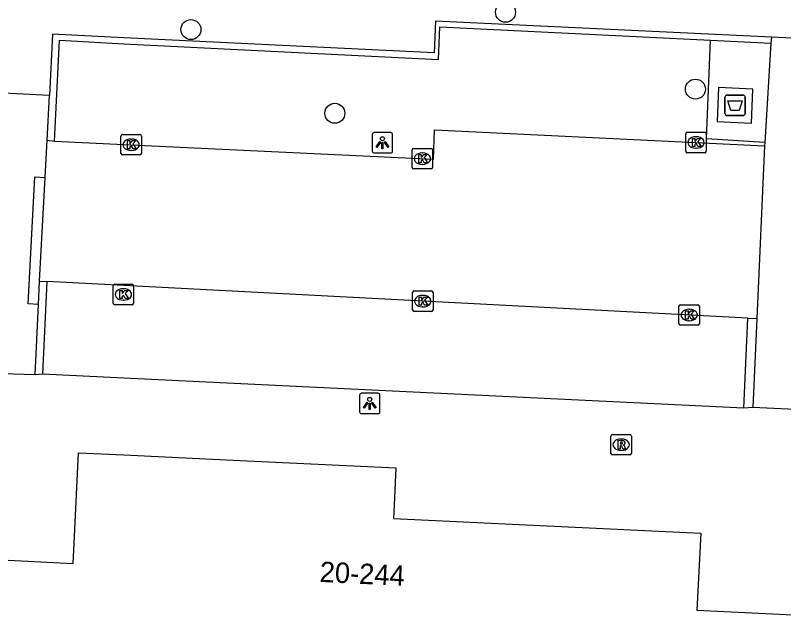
# Model space of a CAD drawing. Extents: x 162990 to 165007, y 383433 to 384336.
# Drawn here: x 164494.7 to 164532.3, y 384014.69 to 384044.09 of the extents above; entities that cross this region are included whole.
import ezdxf

# ---------------------------------------------------------------- set-up
doc = ezdxf.new("R2010")
doc.units = 0
for name, color, linetype in [('IMGEO_Afval_apart_plaats', 7, 'Continuous'), ('IMGEO_Boom', 7, 'Continuous'), ('IMGEO_Kolk', 7, 'Continuous'), ('IMGEO_Lichtpunt', 7, 'Continuous'), ('IMGEO_Muur', 7, 'Continuous'), ('IMGEO_Pand', 7, 'Continuous'), ('IMGEO_Pand_nummerreeks', 7, 'Continuous'), ('IMGEO_Rijbaan_lokaal_open', 7, 'Continuous'), ('IMGEO_Rioolput', 7, 'Continuous'), ('IMGEO_Voetpad_gesloten', 7, 'Continuous'), ('IMGEO_Voetpad_open', 7, 'Continuous')]:
    doc.layers.add(name, color=color, linetype=linetype)

msp = doc.modelspace()

# ---------------------------------------------------------------- linework, layer by layer
at = {"layer": 'IMGEO_Afval_apart_plaats'}
for p, q in [((164529.424, 384039.285), (164529.424, 384040.085)), ((164529.424, 384040.085), (164529.424, 384039.285)), ((164529.524, 384040.185), (164530.314, 384040.185)), ((164530.314, 384040.185), (164529.524, 384040.185)), ((164530.414, 384040.085), (164530.414, 384039.285)), ((164530.414, 384039.285), (164530.414, 384040.085)), ((164530.314, 384039.185), (164529.524, 384039.185)), ((164529.524, 384039.185), (164530.314, 384039.185))]:
    msp.add_line(p, q, dxfattribs=at)
msp.add_lwpolyline([(164529.567, 384039.899), (164530.271, 384039.899), (164530.122, 384039.429), (164529.716, 384039.429), (164529.567, 384039.899)], dxfattribs=at)
for centre, start, end in [((164529.524, 384040.085), 90, 180), ((164529.524, 384040.085), 90, 180), ((164530.314, 384040.085), 0, 90), ((164530.314, 384040.085), 360, 90), ((164529.524, 384039.285), 180, 270), ((164529.524, 384039.285), 180, 270), ((164530.314, 384039.285), 270, 0), ((164530.314, 384039.285), 270, 0)]:
    msp.add_arc(centre, 0.1, start, end, dxfattribs=at)
at = {"layer": 'IMGEO_Boom'}
for centre in [(164518.686, 384044.241), (164503.288, 384043.393), (164527.98, 384040.477), (164510.333, 384039.293)]:
    msp.add_circle(centre, 0.489, dxfattribs=at)
at = {"layer": 'IMGEO_Kolk'}
for p, q in [((164499.861, 384037.328), (164499.861, 384038.18)), ((164499.936, 384038.254), (164500.788, 384038.254)), ((164500.862, 384038.18), (164500.862, 384037.328)), ((164527.508, 384037.439), (164527.508, 384038.291)), ((164527.583, 384038.365), (164528.435, 384038.365)), ((164527.996, 384038.145), (164528.021, 384038.145)), ((164528.509, 384038.291), (164528.509, 384037.439)), ((164500.349, 384038.034), (164500.374, 384038.034)), ((164500.372, 384037.474), (164500.347, 384037.474)), ((164514.117, 384036.646), (164514.117, 384037.498)), ((164514.192, 384037.572), (164515.044, 384037.572)), ((164515.118, 384037.498), (164515.118, 384036.646)), ((164528.019, 384037.585), (164527.994, 384037.585)), ((164500.788, 384037.254), (164499.936, 384037.254)), ((164514.605, 384037.352), (164514.63, 384037.352)), ((164528.435, 384037.365), (164527.583, 384037.365)), ((164514.628, 384036.792), (164514.603, 384036.792)), ((164515.044, 384036.572), (164514.192, 384036.572)), ((164499.483, 384029.995), (164499.483, 384030.847)), ((164499.558, 384030.921), (164500.41, 384030.921)), ((164499.971, 384030.701), (164499.996, 384030.701)), ((164500.484, 384030.847), (164500.484, 384029.995)), ((164514.135, 384029.668), (164514.135, 384030.52)), ((164514.21, 384030.594), (164515.062, 384030.594)), ((164514.623, 384030.374), (164514.648, 384030.374)), ((164515.136, 384030.52), (164515.136, 384029.668)), ((164500.41, 384029.921), (164499.558, 384029.921)), ((164499.994, 384030.141), (164499.969, 384030.141)), ((164527.249, 384029.915), (164528.101, 384029.915)), ((164515.062, 384029.594), (164514.21, 384029.594)), ((164514.646, 384029.814), (164514.621, 384029.814)), ((164527.174, 384028.989), (164527.174, 384029.841)), ((164527.662, 384029.695), (164527.687, 384029.695)), ((164528.175, 384029.841), (164528.175, 384028.989)), ((164527.685, 384029.135), (164527.66, 384029.135)), ((164528.101, 384028.915), (164527.249, 384028.915))]:
    msp.add_line(p, q, dxfattribs=at)
for points in [[(164499.861, 384037.328), (164499.861, 384038.18)], [(164499.936, 384038.254), (164500.788, 384038.254)], [(164500.862, 384038.18), (164500.862, 384037.328)], [(164527.508, 384037.439), (164527.508, 384038.291)], [(164527.583, 384038.365), (164528.435, 384038.365)], [(164528.509, 384038.291), (164528.509, 384037.439)], [(164500.182, 384037.954), (164500.305, 384037.954), (164500.305, 384037.803), (164500.435, 384037.954), (164500.599, 384037.954), (164500.453, 384037.803), (164500.606, 384037.554), (164500.454, 384037.554), (164500.369, 384037.718), (164500.305, 384037.651), (164500.305, 384037.554), (164500.182, 384037.554), (164500.182, 384037.954)], [(164527.829, 384038.065), (164527.952, 384038.065), (164527.952, 384037.914), (164528.082, 384038.065), (164528.246, 384038.065), (164528.1, 384037.914), (164528.253, 384037.665), (164528.101, 384037.665), (164528.016, 384037.829), (164527.952, 384037.762), (164527.952, 384037.665), (164527.829, 384037.665), (164527.829, 384038.065)], [(164514.117, 384036.646), (164514.117, 384037.498)], [(164514.192, 384037.572), (164515.044, 384037.572)], [(164515.118, 384037.498), (164515.118, 384036.646)], [(164500.788, 384037.254), (164499.936, 384037.254)], [(164514.438, 384037.272), (164514.561, 384037.272), (164514.561, 384037.121), (164514.691, 384037.272), (164514.855, 384037.272), (164514.709, 384037.121), (164514.862, 384036.872), (164514.71, 384036.872), (164514.625, 384037.036), (164514.561, 384036.969), (164514.561, 384036.872), (164514.438, 384036.872), (164514.438, 384037.272)], [(164528.435, 384037.365), (164527.583, 384037.365)], [(164515.044, 384036.572), (164514.192, 384036.572)], [(164499.483, 384029.995), (164499.483, 384030.847)], [(164499.558, 384030.921), (164500.41, 384030.921)], [(164499.804, 384030.621), (164499.927, 384030.621), (164499.927, 384030.47), (164500.057, 384030.621), (164500.221, 384030.621), (164500.075, 384030.47), (164500.228, 384030.221), (164500.076, 384030.221), (164499.991, 384030.385), (164499.927, 384030.318), (164499.927, 384030.221), (164499.804, 384030.221), (164499.804, 384030.621)], [(164500.484, 384030.847), (164500.484, 384029.995)], [(164514.135, 384029.668), (164514.135, 384030.52)], [(164514.21, 384030.594), (164515.062, 384030.594)], [(164514.456, 384030.294), (164514.579, 384030.294), (164514.579, 384030.143), (164514.709, 384030.294), (164514.873, 384030.294), (164514.727, 384030.143), (164514.88, 384029.894), (164514.728, 384029.894), (164514.643, 384030.058), (164514.579, 384029.991), (164514.579, 384029.894), (164514.456, 384029.894), (164514.456, 384030.294)], [(164515.136, 384030.52), (164515.136, 384029.668)], [(164500.41, 384029.921), (164499.558, 384029.921)], [(164527.249, 384029.915), (164528.101, 384029.915)], [(164515.062, 384029.594), (164514.21, 384029.594)], [(164527.174, 384028.989), (164527.174, 384029.841)], [(164527.495, 384029.615), (164527.618, 384029.615), (164527.618, 384029.464), (164527.748, 384029.615), (164527.912, 384029.615), (164527.766, 384029.464), (164527.919, 384029.215), (164527.767, 384029.215), (164527.682, 384029.379), (164527.618, 384029.312), (164527.618, 384029.215), (164527.495, 384029.215), (164527.495, 384029.615)], [(164528.175, 384029.841), (164528.175, 384028.989)], [(164528.101, 384028.915), (164527.249, 384028.915)]]:
    msp.add_lwpolyline(points, dxfattribs=at)
for centre, start, end in [((164499.938, 384038.178), 91.552, 178.448), ((164499.938, 384038.178), 91.552, 178.448), ((164500.786, 384038.178), 1.552, 88.448), ((164500.786, 384038.178), 1.552, 88.448), ((164527.585, 384038.289), 91.552, 178.448), ((164527.585, 384038.289), 91.552, 178.448), ((164528.433, 384038.289), 1.552, 88.448), ((164528.433, 384038.289), 1.552, 88.448), ((164514.194, 384037.496), 91.552, 178.448), ((164514.194, 384037.496), 91.552, 178.448), ((164515.042, 384037.496), 1.552, 88.448), ((164515.042, 384037.496), 1.552, 88.448), ((164527.585, 384037.441), 181.552, 268.448), ((164527.585, 384037.441), 181.552, 268.448), ((164528.433, 384037.441), 271.552, 358.448), ((164528.433, 384037.441), 271.552, 358.448), ((164499.938, 384037.33), 181.552, 268.448), ((164499.938, 384037.33), 181.552, 268.448), ((164500.786, 384037.33), 271.552, 358.448), ((164500.786, 384037.33), 271.552, 358.448), ((164514.194, 384036.648), 181.552, 268.448), ((164514.194, 384036.648), 181.552, 268.448), ((164515.042, 384036.648), 271.552, 358.448), ((164515.042, 384036.648), 271.552, 358.448), ((164499.56, 384030.845), 91.552, 178.448), ((164499.56, 384030.845), 91.552, 178.448), ((164500.408, 384030.845), 1.552, 88.448), ((164500.408, 384030.845), 1.552, 88.448), ((164514.212, 384030.518), 91.552, 178.448), ((164514.212, 384030.518), 91.552, 178.448), ((164515.06, 384030.518), 1.552, 88.448), ((164515.06, 384030.518), 1.552, 88.448), ((164499.56, 384029.997), 181.552, 268.448), ((164499.56, 384029.997), 181.552, 268.448), ((164500.408, 384029.997), 271.552, 358.448), ((164500.408, 384029.997), 271.552, 358.448), ((164527.251, 384029.839), 91.552, 178.448), ((164527.251, 384029.839), 91.552, 178.448), ((164528.099, 384029.839), 1.552, 88.448), ((164528.099, 384029.839), 1.552, 88.448), ((164514.212, 384029.67), 181.552, 268.448), ((164514.212, 384029.67), 181.552, 268.448), ((164515.06, 384029.67), 271.552, 358.448), ((164515.06, 384029.67), 271.552, 358.448), ((164527.251, 384028.991), 181.552, 268.448), ((164527.251, 384028.991), 181.552, 268.448), ((164528.099, 384028.991), 271.552, 358.448), ((164528.099, 384028.991), 271.552, 358.448)]:
    msp.add_arc(centre, 0.0765, start, end, dxfattribs=at)
for centre, major_axis, ratio, start_param, end_param in [((164527.995, 384037.865), (-0.387, 0.002), 0.722429, 4.712389, 7.853982), ((164528.02, 384037.865), (-0.39, 0.002), 0.717154, 1.570796, 4.712389), ((164500.348, 384037.754), (-0.387, 0.002), 0.722429, 4.712389, 7.853982), ((164500.373, 384037.754), (-0.39, 0.002), 0.717154, 1.570796, 4.712389), ((164514.604, 384037.072), (-0.387, 0.002), 0.722429, 4.712389, 7.853982), ((164514.629, 384037.072), (-0.39, 0.002), 0.717154, 1.570796, 4.712389), ((164499.97, 384030.421), (-0.387, 0.002), 0.722429, 4.712389, 7.853982), ((164499.995, 384030.421), (-0.39, 0.002), 0.717154, 1.570796, 4.712389), ((164514.622, 384030.094), (-0.387, 0.002), 0.722429, 4.712389, 7.853982), ((164514.647, 384030.094), (-0.39, 0.002), 0.717154, 1.570796, 4.712389), ((164527.661, 384029.415), (-0.387, 0.002), 0.722429, 4.712389, 7.853982), ((164527.686, 384029.415), (-0.39, 0.002), 0.717154, 1.570796, 4.712389)]:
    msp.add_ellipse(centre, major_axis=major_axis, ratio=ratio, start_param=start_param, end_param=end_param, dxfattribs=at)
at = {"layer": 'IMGEO_Lichtpunt'}
for p, q in [((164512.163, 384038.251), (164512.163, 384037.444)), ((164512.163, 384038.251), (164512.163, 384037.444)), ((164513.065, 384038.346), (164512.257, 384038.346)), ((164513.065, 384038.346), (164512.257, 384038.346)), ((164513.159, 384037.444), (164513.159, 384038.251)), ((164513.159, 384037.444), (164513.159, 384038.251)), ((164512.257, 384037.35), (164513.065, 384037.35)), ((164512.257, 384037.35), (164513.065, 384037.35)), ((164511.541, 384025.486), (164511.541, 384024.679)), ((164511.541, 384025.486), (164511.541, 384024.679)), ((164512.443, 384025.581), (164511.635, 384025.581)), ((164512.443, 384025.581), (164511.635, 384025.581)), ((164512.537, 384024.679), (164512.537, 384025.486)), ((164512.537, 384024.679), (164512.537, 384025.486)), ((164511.635, 384024.585), (164512.443, 384024.585)), ((164511.635, 384024.585), (164512.443, 384024.585))]:
    msp.add_line(p, q, dxfattribs=at)
for points in [[(164512.537, 384037.915), (164512.576, 384037.887), (164512.388, 384037.625), (164512.35, 384037.652), (164512.537, 384037.915)], [(164512.639, 384037.867), (164512.686, 384037.867), (164512.686, 384037.545), (164512.639, 384037.545), (164512.639, 384037.867)], [(164512.749, 384037.887), (164512.787, 384037.914), (164512.974, 384037.652), (164512.935, 384037.624), (164512.749, 384037.887)], [(164511.915, 384025.15), (164511.954, 384025.122), (164511.766, 384024.86), (164511.728, 384024.887), (164511.915, 384025.15)], [(164512.017, 384025.102), (164512.064, 384025.102), (164512.064, 384024.78), (164512.017, 384024.78), (164512.017, 384025.102)], [(164512.127, 384025.122), (164512.165, 384025.149), (164512.352, 384024.887), (164512.313, 384024.859), (164512.127, 384025.122)]]:
    msp.add_lwpolyline(points, dxfattribs=at)
for centre in [(164512.662, 384038.049), (164512.04, 384025.284)]:
    msp.add_circle(centre, 0.0994, dxfattribs=at)
for centre, start, end in [((164512.257, 384038.251), 90, 180), ((164512.257, 384038.251), 90, 180), ((164513.065, 384038.251), 0, 90), ((164513.065, 384038.251), 0, 90), ((164512.257, 384037.444), 180, 270), ((164512.257, 384037.444), 180, 270), ((164513.065, 384037.444), 270, 0), ((164513.065, 384037.444), 270, 360), ((164511.635, 384025.486), 90, 180), ((164511.635, 384025.486), 90, 180), ((164512.443, 384025.486), 0, 90), ((164512.443, 384025.486), 0, 90), ((164511.635, 384024.679), 180, 270), ((164511.635, 384024.679), 180, 270), ((164512.443, 384024.679), 270, 0), ((164512.443, 384024.679), 270, 360)]:
    msp.add_arc(centre, 0.0946, start, end, dxfattribs=at)
at = {"layer": 'IMGEO_Muur'}
for points in [[(164531.707, 384043.016), (164515.254, 384043.797), (164515.185, 384042.25), (164500, 384042.99), (164496.512, 384043.171), (164496.359, 384040.161)], [(164496.607, 384037.931), (164496.861, 384042.87), (164500, 384042.697), (164515.413, 384041.927), (164515.474, 384043.527), (164528.724, 384042.872)], [(164528.724, 384042.872), (164531.676, 384042.726)], [(164531.707, 384043.016), (164531.676, 384042.726)], [(164496.248, 384037.97), (164496.359, 384040.161)], [(164496.248, 384037.97), (164496.607, 384037.931)], [(164495.827, 384029.928), (164495.882, 384031.072)], [(164495.882, 384031.072), (164496.241, 384031.052)], [(164496.241, 384031.052), (164496.029, 384026.513)], [(164495.66, 384026.484), (164495.827, 384029.928)], [(164530.344, 384024.852), (164530.537, 384029.266)], [(164530.537, 384029.266), (164530.983, 384029.248)], [(164530.983, 384029.248), (164530.794, 384024.878)], [(164496.029, 384026.513), (164495.66, 384026.484)], [(164530.794, 384024.878), (164530.344, 384024.852)]]:
    msp.add_lwpolyline(points, dxfattribs=at)
at = {"layer": 'IMGEO_Pand'}
msp.add_lwpolyline([(164470.489, 384021.09), (164478.263, 384020.692), (164485.872, 384020.302), (164485.795, 384018.811), (164485.746, 384017.85), (164497.526, 384017.247), (164497.573, 384018.237), (164497.786, 384022.669), (164500, 384022.563), (164505.701, 384022.29), (164513.321, 384021.924), (164513.251, 384020.458), (164513.203, 384019.457), (164528.238, 384018.736), (164528.054, 384014.955), (164533.429, 384014.693)], dxfattribs=at)
at = {"layer": 'IMGEO_Rijbaan_lokaal_open'}
for points in [[(164496.607, 384037.931), (164500, 384037.769), (164515.162, 384037.045), (164515.215, 384038.48), (164531.36, 384037.703)], [(164496.151, 384036.15), (164496.248, 384037.97)], [(164531.36, 384037.703), (164530.983, 384029.248)], [(164495.882, 384031.072), (164496.151, 384036.15)], [(164530.537, 384029.266), (164500, 384030.856), (164496.241, 384031.052)]]:
    msp.add_lwpolyline(points, dxfattribs=at)
at = {"layer": 'IMGEO_Rioolput'}
for p, q in [((164523.844, 384022.637), (164523.844, 384023.489)), ((164523.919, 384023.563), (164524.771, 384023.563)), ((164524.845, 384023.489), (164524.845, 384022.637)), ((164524.332, 384023.343), (164524.357, 384023.343)), ((164524.355, 384022.783), (164524.33, 384022.783)), ((164524.771, 384022.563), (164523.919, 384022.563))]:
    msp.add_line(p, q, dxfattribs=at)
for points in [[(164523.844, 384022.637), (164523.844, 384023.489)], [(164523.919, 384023.563), (164524.771, 384023.563)], [(164524.845, 384023.489), (164524.845, 384022.637)], [(164524.433, 384023.261), (164524.181, 384023.263), (164524.181, 384022.863)], [(164524.359, 384023.182), (164524.305, 384023.182), (164524.305, 384023.101)], [(164524.305, 384023.101), (164524.357, 384023.101)], [(164524.181, 384022.863), (164524.305, 384022.863), (164524.305, 384023.025), (164524.316, 384023.025)], [(164524.363, 384022.996), (164524.434, 384022.863), (164524.574, 384022.863), (164524.509, 384022.989)], [(164524.771, 384022.563), (164523.919, 384022.563)]]:
    msp.add_lwpolyline(points, dxfattribs=at)
for centre, radius, start, end in [((164523.921, 384023.487), 0.0765, 91.552, 178.448), ((164523.921, 384023.487), 0.0765, 91.552, 178.448), ((164524.769, 384023.487), 0.0765, 1.552, 88.448), ((164524.769, 384023.487), 0.0765, 1.552, 88.448), ((164524.341, 384023.29), 0.19, 274.7715, 282.9687), ((164524.365, 384023.086), 0.0964, 77.0061, 93.1865), ((164524.379, 384023.143), 0.0378, 276.6634, 79.6772), ((164524.432, 384023.151), 0.109, 350.3612, 89.416), ((164524.43, 384023.151), 0.112, 277.5842, 350.9817), ((164524.315, 384022.972), 0.0533, 26.0293, 88.6989), ((164524.414, 384022.936), 0.108, 29.5134, 73.7905), ((164523.921, 384022.639), 0.0765, 181.552, 268.448), ((164523.921, 384022.639), 0.0765, 181.552, 268.448), ((164524.769, 384022.639), 0.0765, 271.552, 358.448), ((164524.769, 384022.639), 0.0765, 271.552, 358.448)]:
    msp.add_arc(centre, radius, start, end, dxfattribs=at)
for centre, major_axis, ratio, start_param, end_param in [((164524.331, 384023.063), (-0.387, 0.002), 0.722429, 4.712389, 7.853982), ((164524.356, 384023.063), (-0.39, 0.002), 0.717154, 1.570796, 4.712389)]:
    msp.add_ellipse(centre, major_axis=major_axis, ratio=ratio, start_param=start_param, end_param=end_param, dxfattribs=at)
at = {"layer": 'IMGEO_Voetpad_gesloten'}
msp.add_lwpolyline([(164530.79, 384040.482), (164529.117, 384040.552), (164529.047, 384038.887), (164530.72, 384038.817), (164530.79, 384040.482)], dxfattribs=at)
at = {"layer": 'IMGEO_Voetpad_open'}
for points in [[(164531.37, 384037.86), (164528.515, 384038.04), (164528.724, 384042.872)], [(164531.676, 384042.726), (164531.37, 384037.86)], [(164534.833, 384042.88), (164531.707, 384043.016)], [(164496.359, 384040.161), (164493.78, 384040.292)], [(164531.37, 384037.86), (164531.36, 384037.703)], [(164495.827, 384029.928), (164495.328, 384029.957), (164495.652, 384036.179), (164496.151, 384036.15)], [(164495.66, 384026.484), (164492.97, 384026.563)], [(164530.344, 384024.852), (164500, 384026.321), (164496.029, 384026.513)], [(164533.893, 384024.736), (164530.794, 384024.878)]]:
    msp.add_lwpolyline(points, dxfattribs=at)

# ---------------------------------------------------------------- texts
at = {"layer": 'IMGEO_Pand_nummerreeks'}
msp.add_text('20-244', height=1, rotation=357.2555, dxfattribs=at).set_placement((164509.571, 384016.347))

doc.saveas('drawing.dxf')
